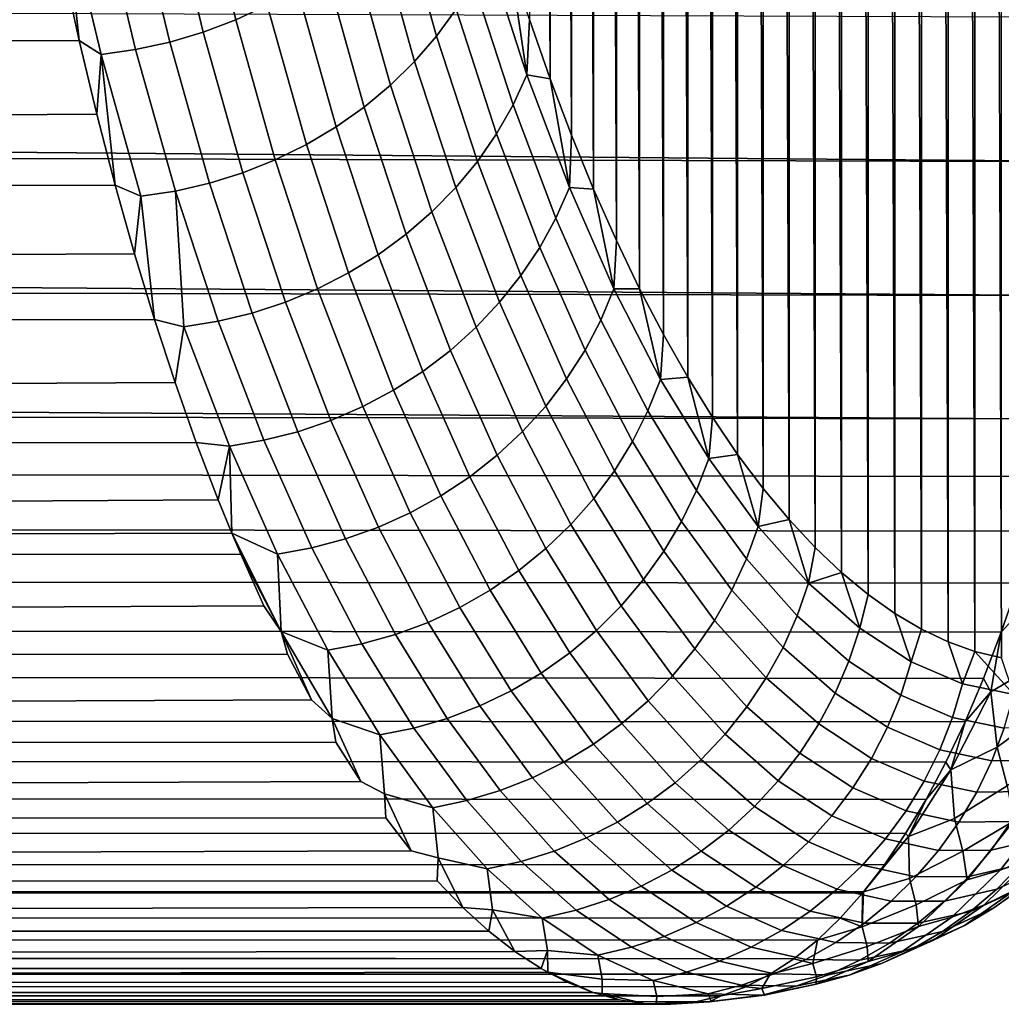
# Model space of a CAD drawing. Header units: metres. Extents: x -29 to 117, y -464 to 29.
# Tile 340 of 362: x 111.53 to 115.21, y -28.25 to -24.56. Entities that reach past the tile are written whole.
import ezdxf

# ---------------------------------------------------------------- set-up
doc = ezdxf.new("R2010")
doc.units = ezdxf.units.M
doc.layers.add('solid_24_501_056_XXX', color=7, linetype='CONTINUOUS')

msp = doc.modelspace()

# ---------------------------------------------------------------- linework, layer by layer
at = {"layer": 'solid_24_501_056_XXX'}
for points in [[(115.208794, 3.337078, 78.779305), (115.108986, 2.775781, 78.854164), (115.208595, -26.95191, 53.364899)], [(115.108986, 2.775781, 78.854164), (115.008987, 2.214012, 78.917091), (115.108803, -26.928143, 53.930595)], [(115.108986, 2.775781, 78.854164), (115.108803, -26.928143, 53.930595), (115.208595, -26.95191, 53.364899)], [(115.008987, 2.214012, 78.917091), (114.908722, 1.650719, 78.968246), (115.008812, -26.892551, 54.494686)], [(115.008987, 2.214012, 78.917091), (115.008812, -26.892551, 54.494686), (115.108803, -26.928143, 53.930595)], [(114.908722, 1.650719, 78.968246), (114.808456, 1.086612, 79.007622), (114.908569, -26.845102, 55.058231)], [(114.908722, 1.650719, 78.968246), (114.908569, -26.845102, 55.058231), (115.008812, -26.892551, 54.494686)], [(114.808456, 1.086612, 79.007622), (114.708488, 0.522768, 79.035164), (114.808304, -26.78591, 55.620537)], [(114.808456, 1.086612, 79.007622), (114.808304, -26.78591, 55.620537), (114.908569, -26.845102, 55.058231)], [(114.708488, 0.522768, 79.035164), (114.609093, -0.04015, 79.050827), (114.708351, -26.715113, 56.180531)], [(114.708488, 0.522768, 79.035164), (114.708351, -26.715113, 56.180531), (114.808304, -26.78591, 55.620537)], [(114.609093, -0.04015, 79.050827), (114.510216, -0.603203, 79.054634), (114.608971, -26.632782, 56.737553)], [(114.609093, -0.04015, 79.050827), (114.608971, -26.632782, 56.737553), (114.708351, -26.715113, 56.180531)], [(114.510216, -0.603203, 79.054634), (114.412109, -1.165647, 79.046677), (114.510109, -26.538754, 57.292656)], [(114.510216, -0.603203, 79.054634), (114.510109, -26.538754, 57.292656), (114.608971, -26.632782, 56.737553)], [(114.412109, -1.165647, 79.046677), (114.315071, -1.726443, 79.027054), (114.41201, -26.433247, 57.845123)], [(114.412109, -1.165647, 79.046677), (114.41201, -26.433247, 57.845123), (114.510109, -26.538754, 57.292656)], [(114.315071, -1.726443, 79.027054), (114.21933, -2.285019, 78.995811), (114.31498, -26.31654, 58.393944)], [(114.315071, -1.726443, 79.027054), (114.31498, -26.31654, 58.393944), (114.41201, -26.433247, 57.845123)], [(114.21933, -2.285019, 78.995811), (114.124863, -2.842374, 78.952843), (114.219246, -26.188776, 58.938568)], [(114.21933, -2.285019, 78.995811), (114.219246, -26.188776, 58.938568), (114.31498, -26.31654, 58.393944)], [(114.124863, -2.842374, 78.952843), (114.031906, -3.397768, 78.898346), (114.124786, -26.049675, 59.479961)], [(114.124863, -2.842374, 78.952843), (114.124786, -26.049675, 59.479961), (114.219246, -26.188776, 58.938568)], [(114.031906, -3.397768, 78.898346), (113.940712, -3.950241, 78.832558), (114.03183, -25.899561, 60.017426)], [(114.031906, -3.397768, 78.898346), (114.03183, -25.899561, 60.017426), (114.124786, -26.049675, 59.479961)], [(113.940712, -3.950241, 78.832558), (113.851479, -4.499325, 78.755569), (113.940643, -25.738831, 60.550056)], [(113.940712, -3.950241, 78.832558), (113.940643, -25.738831, 60.550056), (114.03183, -25.899561, 60.017426)], [(113.851479, -4.499325, 78.755569), (113.764221, -5.045886, 78.667191), (113.85141, -25.567663, 61.077415)], [(113.851479, -4.499325, 78.755569), (113.85141, -25.567663, 61.077415), (113.940643, -25.738831, 60.550056)], [(113.764221, -5.045886, 78.667191), (113.679115, -5.589279, 78.567688), (113.764153, -25.385708, 61.600311)], [(113.764221, -5.045886, 78.667191), (113.764153, -25.385708, 61.600311), (113.85141, -25.567663, 61.077415)], [(113.679115, -5.589279, 78.567688), (113.596367, -6.128709, 78.457413), (113.679054, -25.193359, 62.118168)], [(113.679115, -5.589279, 78.567688), (113.679054, -25.193359, 62.118168), (113.764153, -25.385708, 61.600311)], [(113.596367, -6.128709, 78.457413), (113.516136, -6.66386, 78.336472), (113.596313, -24.991076, 62.630245)], [(113.596367, -6.128709, 78.457413), (113.596313, -24.991076, 62.630245), (113.679054, -25.193359, 62.118168)], [(113.516136, -6.66386, 78.336472), (113.438454, -7.195427, 78.204613), (113.516083, -24.779037, 63.136261)], [(113.516136, -6.66386, 78.336472), (113.516083, -24.779037, 63.136261), (113.596313, -24.991076, 62.630245)], [(113.438454, -7.195427, 78.204613), (113.4384, -24.55687, 63.636852), (113.516083, -24.779037, 63.136261)], [(112.200508, -23.992147, 66.713036), (112.336205, -24.558538, 65.735954), (112.453941, -24.503006, 65.72123), (112.318886, -23.938826, 66.695602)], [(112.077843, -24.036663, 66.724548), (112.214096, -24.605097, 65.745094), (112.336205, -24.558538, 65.735954), (112.200508, -23.992147, 66.713036)], [(112.947083, -24.10778, 65.56913), (113.089577, -24.618908, 64.591774), (113.162666, -24.517925, 64.551498), (113.021332, -24.009449, 65.524643)], [(111.951828, -24.072037, 66.730064), (112.088547, -24.642328, 65.748566), (112.214096, -24.605097, 65.745094), (112.077843, -24.036663, 66.724548)], [(61.247761, -24.721674, 65.680618), (111.686142, -24.349825, 66.3321), (111.62619, -24.054173, 66.823013), (61.163151, -24.141781, 66.679871)], [(111.823418, -24.097996, 66.729523), (111.96051, -24.669949, 65.746361), (112.088547, -24.642328, 65.748566), (111.951828, -24.072037, 66.730064)], [(111.693489, -24.114353, 66.722931), (111.686142, -24.349825, 66.3321), (111.749367, -24.635986, 65.834351)], [(111.693489, -24.114353, 66.722931), (111.830841, -24.687757, 65.738472), (111.96051, -24.669949, 65.746361), (111.823418, -24.097996, 66.729523)], [(111.693489, -24.114353, 66.722931), (111.749367, -24.635986, 65.834351), (111.830841, -24.687757, 65.738472)], [(112.863792, -24.200577, 65.609306), (113.007401, -24.714312, 64.627922), (113.089577, -24.618908, 64.591774), (112.947083, -24.10778, 65.56913)], [(112.77211, -24.28713, 65.644852), (112.916756, -24.80341, 64.659653), (113.007401, -24.714312, 64.627922), (112.863792, -24.200577, 65.609306)], [(112.672722, -24.366783, 65.675507), (112.818336, -24.885525, 64.686722), (112.916756, -24.80341, 64.659653), (112.77211, -24.28713, 65.644852)], [(113.226097, -24.412134, 64.507385), (113.376907, -24.877514, 63.519665), (113.428871, -24.765247, 63.476566), (113.279404, -24.302343, 64.459778)], [(113.279404, -24.302343, 64.459778), (113.428871, -24.765247, 63.476566), (113.363403, -24.324999, 64.131523)], [(113.428871, -24.765247, 63.476566), (113.4384, -24.55687, 63.636852), (113.363403, -24.324999, 64.131523)], [(61.247761, -24.721674, 65.680618), (111.749367, -24.635986, 65.834351), (111.686142, -24.349825, 66.3321)], [(65.912186, -24.369946, 37.709641), (115.698448, -24.548477, 38.018429), (115.6269, -25.090769, 39.016308), (65.786819, -24.663923, 38.223019)], [(112.566399, -24.438925, 65.701027), (112.712898, -24.960026, 64.708939), (112.818336, -24.885525, 64.686722), (112.672722, -24.366783, 65.675507)], [(113.162666, -24.517925, 64.551498), (113.314774, -24.985785, 63.559391), (113.376907, -24.877514, 63.519665), (113.226097, -24.412134, 64.507385)], [(112.453941, -24.503006, 65.72123), (112.601242, -25.026348, 64.72612), (112.712898, -24.960026, 64.708939), (112.566399, -24.438925, 65.701027)], [(112.336205, -24.558538, 65.735954), (112.484215, -25.083984, 64.738136), (112.601242, -25.026348, 64.72612), (112.453941, -24.503006, 65.72123)], [(113.089577, -24.618908, 64.591774), (113.242935, -25.089231, 63.59544), (113.314774, -24.985785, 63.559391), (113.162666, -24.517925, 64.551498)], [(112.214096, -24.605097, 65.745094), (112.362717, -25.132496, 64.744904), (112.484215, -25.083984, 64.738136), (112.336205, -24.558538, 65.735954)], [(113.428871, -24.765247, 63.476566), (113.516083, -24.779037, 63.136261), (113.4384, -24.55687, 63.636852)], [(112.088547, -24.642328, 65.748566), (112.237663, -25.171513, 64.746361), (112.362717, -25.132496, 64.744904), (112.214096, -24.605097, 65.745094)], [(61.341938, -25.260645, 64.657646), (111.81559, -24.912502, 65.329903), (111.749367, -24.635986, 65.834351), (61.247761, -24.721674, 65.680618)], [(111.830841, -24.687757, 65.738472), (111.749367, -24.635986, 65.834351), (111.81559, -24.912502, 65.329903)], [(111.96051, -24.669949, 65.746361), (112.110023, -25.200735, 64.7425), (112.237663, -25.171513, 64.746361), (112.088547, -24.642328, 65.748566)], [(113.007401, -24.714312, 64.627922), (113.161942, -25.187069, 63.627533), (113.242935, -25.089231, 63.59544), (113.089577, -24.618908, 64.591774)], [(65.661858, -24.947042, 38.742359), (65.786819, -24.663923, 38.223019), (115.6269, -25.090769, 39.016308)], [(111.830841, -24.687757, 65.738472), (111.980637, -25.219957, 64.733345), (112.110023, -25.200735, 64.7425), (111.96051, -24.669949, 65.746361)], [(111.830841, -24.687757, 65.738472), (111.81559, -24.912502, 65.329903), (111.884552, -25.17922, 64.818886)], [(111.830841, -24.687757, 65.738472), (111.884552, -25.17922, 64.818886), (111.980637, -25.219957, 64.733345)], [(112.916756, -24.80341, 64.659653), (113.072418, -25.278547, 63.655434), (113.161942, -25.187069, 63.627533), (113.007401, -24.714312, 64.627922)], [(113.376907, -24.877514, 63.519665), (113.5373, -25.301943, 62.51466), (113.587845, -25.187401, 62.476089), (113.428871, -24.765247, 63.476566)], [(113.428871, -24.765247, 63.476566), (113.587845, -25.187401, 62.476089), (113.516083, -24.779037, 63.136261)], [(113.587845, -25.187401, 62.476089), (113.596313, -24.991076, 62.630245), (113.516083, -24.779037, 63.136261)], [(112.818336, -24.885525, 64.686722), (112.975037, -25.36297, 63.678917), (113.072418, -25.278547, 63.655434), (112.916756, -24.80341, 64.659653)], [(112.712898, -24.960026, 64.708939), (112.870552, -25.439693, 63.697815), (112.975037, -25.36297, 63.678917), (112.818336, -24.885525, 64.686722)], [(113.314774, -24.985785, 63.559391), (113.476547, -25.412498, 62.549976), (113.5373, -25.301943, 62.51466), (113.376907, -24.877514, 63.519665)], [(61.341938, -25.260645, 64.657646), (111.884552, -25.17922, 64.818886), (111.81559, -24.912502, 65.329903)], [(65.661858, -24.947042, 38.742359), (115.6269, -25.090769, 39.016308), (115.541519, -25.593637, 40.037579), (65.537483, -25.219164, 39.267387)], [(112.601242, -25.026348, 64.72612), (112.75975, -25.508133, 63.711979), (112.870552, -25.439693, 63.697815), (112.712898, -24.960026, 64.708939)], [(113.242935, -25.089231, 63.59544), (113.406029, -25.518225, 62.581772), (113.476547, -25.412498, 62.549976), (113.314774, -24.985785, 63.559391)], [(113.587845, -25.187401, 62.476089), (113.679054, -25.193359, 62.118168), (113.596313, -24.991076, 62.630245)], [(112.484215, -25.083984, 64.738136), (112.643478, -25.567764, 63.721302), (112.75975, -25.508133, 63.711979), (112.601242, -25.026348, 64.72612)], [(112.362717, -25.132496, 64.744904), (112.522629, -25.618135, 63.725708), (112.643478, -25.567764, 63.721302), (112.484215, -25.083984, 64.738136)], [(113.161942, -25.187069, 63.627533), (113.326294, -25.618317, 62.609802), (113.406029, -25.518225, 62.581772), (113.242935, -25.089231, 63.59544)], [(112.237663, -25.171513, 64.746361), (112.398117, -25.658861, 63.72517), (112.522629, -25.618135, 63.725708), (112.362717, -25.132496, 64.744904)], [(61.445564, -25.757694, 63.612606), (111.956535, -25.435974, 64.301453), (111.884552, -25.17922, 64.818886), (61.341938, -25.260645, 64.657646)], [(111.980637, -25.219957, 64.733345), (111.884552, -25.17922, 64.818886), (111.956535, -25.435974, 64.301453)], [(112.110023, -25.200735, 64.7425), (112.270897, -25.689631, 63.719692), (112.398117, -25.658861, 63.72517), (112.237663, -25.171513, 64.746361)], [(113.072418, -25.278547, 63.655434), (113.237953, -25.712009, 62.633858), (113.326294, -25.618317, 62.609802), (113.161942, -25.187069, 63.627533)], [(113.5373, -25.301943, 62.51466), (113.706154, -25.684923, 61.493996), (113.755203, -25.568308, 61.459984), (113.587845, -25.187401, 62.476089)], [(113.587845, -25.187401, 62.476089), (113.755203, -25.568308, 61.459984), (113.679054, -25.193359, 62.118168)], [(113.755203, -25.568308, 61.459984), (113.764153, -25.385708, 61.600311), (113.679054, -25.193359, 62.118168)], [(65.413864, -25.48016, 39.79784), (65.537483, -25.219164, 39.267387), (115.541519, -25.593637, 40.037579)], [(111.980637, -25.219957, 64.733345), (111.956535, -25.435974, 64.301453), (112.031418, -25.682573, 63.777847)], [(112.110023, -25.200735, 64.7425), (111.980637, -25.219957, 64.733345), (112.031418, -25.682573, 63.777847), (112.141823, -25.710222, 63.709297)], [(112.141823, -25.710222, 63.709297), (112.270897, -25.689631, 63.719692), (112.110023, -25.200735, 64.7425)], [(112.975037, -25.36297, 63.678917), (113.141678, -25.798588, 62.653755), (113.237953, -25.712009, 62.633858), (113.072418, -25.278547, 63.655434)], [(113.476547, -25.412498, 62.549976), (113.646843, -25.797571, 61.524883), (113.706154, -25.684923, 61.493996), (113.5373, -25.301943, 62.51466)], [(112.870552, -25.439693, 63.697815), (113.038193, -25.877394, 62.669338), (113.141678, -25.798588, 62.653755), (112.975037, -25.36297, 63.678917)], [(113.406029, -25.518225, 62.581772), (113.577713, -25.90539, 61.552414), (113.646843, -25.797571, 61.524883), (113.476547, -25.412498, 62.549976)], [(113.755203, -25.568308, 61.459984), (113.85141, -25.567663, 61.077415), (113.764153, -25.385708, 61.600311)], [(61.445564, -25.757694, 63.612606), (112.031418, -25.682573, 63.777847), (111.956535, -25.435974, 64.301453)], [(112.75975, -25.508133, 63.711979), (112.928299, -25.947824, 62.680489), (113.038193, -25.877394, 62.669338), (112.870552, -25.439693, 63.697815)], [(65.413864, -25.48016, 39.79784), (115.541519, -25.593637, 40.037579), (115.443054, -26.056278, 41.081444), (65.290939, -25.729931, 40.333488)], [(112.643478, -25.567764, 63.721302), (112.812828, -26.009342, 62.687126), (112.928299, -25.947824, 62.680489), (112.75975, -25.508133, 63.711979)], [(113.326294, -25.618317, 62.609802), (113.499298, -26.007561, 61.576374), (113.577713, -25.90539, 61.552414), (113.406029, -25.518225, 62.581772)], [(112.522629, -25.618135, 63.725708), (112.692665, -26.061478, 62.689198), (112.812828, -26.009342, 62.687126), (112.643478, -25.567764, 63.721302)], [(113.706154, -25.684923, 61.493996), (113.882332, -26.025986, 60.459301), (113.929825, -25.907497, 60.429867), (113.755203, -25.568308, 61.459984)], [(113.755203, -25.568308, 61.459984), (113.929825, -25.907497, 60.429867), (113.85141, -25.567663, 61.077415)], [(113.929825, -25.907497, 60.429867), (113.940643, -25.738831, 60.550056), (113.85141, -25.567663, 61.077415)], [(112.398117, -25.658861, 63.72517), (112.568726, -26.103836, 62.686684), (112.692665, -26.061478, 62.689198), (112.522629, -25.618135, 63.725708)], [(113.237953, -25.712009, 62.633858), (113.412201, -26.1033, 61.596584), (113.499298, -26.007561, 61.576374), (113.326294, -25.618317, 62.609802)], [(112.270897, -25.689631, 63.719692), (112.441956, -26.136091, 62.679607), (112.568726, -26.103836, 62.686684), (112.398117, -25.658861, 63.72517)], [(61.558483, -26.211903, 62.547153), (112.108826, -25.918825, 63.248302), (112.031418, -25.682573, 63.777847), (61.445564, -25.757694, 63.612606)], [(112.141823, -25.710222, 63.709297), (112.031418, -25.682573, 63.777847), (112.108826, -25.918825, 63.248302)], [(112.313202, -26.158014, 62.668011), (112.141823, -25.710222, 63.709297), (112.108826, -25.918825, 63.248302), (112.188446, -26.144548, 62.713062)], [(112.141823, -25.710222, 63.709297), (112.313202, -26.158014, 62.668011), (112.441956, -26.136091, 62.679607), (112.270897, -25.689631, 63.719692)], [(113.141678, -25.798588, 62.653755), (113.31707, -26.191881, 61.612888), (113.412201, -26.1033, 61.596584), (113.237953, -25.712009, 62.633858)], [(113.646843, -25.797571, 61.524883), (113.824516, -26.14053, 60.485748), (113.882332, -26.025986, 60.459301), (113.706154, -25.684923, 61.493996)], [(65.168663, -25.968382, 40.874107), (65.290939, -25.729931, 40.333488), (115.443054, -26.056278, 41.081444)], [(113.929825, -25.907497, 60.429867), (114.03183, -25.899561, 60.017426), (113.940643, -25.738831, 60.550056)], [(113.038193, -25.877394, 62.669338), (113.214645, -26.272627, 61.625164), (113.31707, -26.191881, 61.612888), (113.141678, -25.798588, 62.653755)], [(113.577713, -25.90539, 61.552414), (113.756836, -26.250254, 60.508999), (113.824516, -26.14053, 60.485748), (113.646843, -25.797571, 61.524883)], [(112.928299, -25.947824, 62.680489), (113.105705, -26.344923, 61.633316), (113.214645, -26.272627, 61.625164), (113.038193, -25.877394, 62.669338)], [(113.929825, -25.907497, 60.429867), (114.110527, -26.204632, 59.387318), (114.03183, -25.899561, 60.017426)], [(114.110527, -26.204632, 59.387318), (114.124786, -26.049675, 59.479961), (114.03183, -25.899561, 60.017426)], [(61.558483, -26.211903, 62.547153), (112.188446, -26.144548, 62.713062), (112.108826, -25.918825, 63.248302)], [(113.499298, -26.007561, 61.576374), (113.679794, -26.354324, 60.528885), (113.756836, -26.250254, 60.508999), (113.577713, -25.90539, 61.552414)], [(113.882332, -26.025986, 60.459301), (114.064636, -26.324791, 59.412159), (114.110527, -26.204632, 59.387318), (113.929825, -25.907497, 60.429867)], [(65.168663, -25.968382, 40.874107), (115.443054, -26.056278, 41.081444), (115.388863, -26.272141, 41.611332), (65.047188, -26.195406, 41.419422)], [(112.812828, -26.009342, 62.687126), (112.991074, -26.408215, 61.63728), (113.105705, -26.344923, 61.633316), (112.928299, -25.947824, 62.680489)], [(112.692665, -26.061478, 62.689198), (112.871635, -26.462023, 61.637032), (112.991074, -26.408215, 61.63728), (112.812828, -26.009342, 62.687126)], [(113.412201, -26.1033, 61.596584), (113.593979, -26.451946, 60.545246), (113.679794, -26.354324, 60.528885), (113.499298, -26.007561, 61.576374)], [(113.824516, -26.14053, 60.485748), (114.008377, -26.441034, 59.434147), (114.064636, -26.324791, 59.412159), (113.882332, -26.025986, 60.459301)], [(112.568726, -26.103836, 62.686684), (112.748291, -26.505934, 61.632568), (112.871635, -26.462023, 61.637032), (112.692665, -26.061478, 62.689198)], [(114.110527, -26.204632, 59.387318), (114.219246, -26.188776, 58.938568), (114.124786, -26.049675, 59.479961)], [(112.441956, -26.136091, 62.679607), (112.621986, -26.539616, 61.623924), (112.748291, -26.505934, 61.632568), (112.568726, -26.103836, 62.686684)], [(113.31707, -26.191881, 61.612888), (113.500053, -26.542376, 60.557964), (113.593979, -26.451946, 60.545246), (113.412201, -26.1033, 61.596584)], [(61.68055, -26.622402, 61.463009), (112.270638, -26.359629, 62.172237), (112.188446, -26.144548, 62.713062), (61.558483, -26.211903, 62.547153)], [(112.313202, -26.158014, 62.668011), (112.188446, -26.144548, 62.713062), (112.270638, -26.359629, 62.172237)], [(112.313202, -26.158014, 62.668011), (112.270638, -26.359629, 62.172237), (112.321541, -26.484478, 61.842522)], [(112.313202, -26.158014, 62.668011), (112.493568, -26.562826, 61.611156), (112.621986, -26.539616, 61.623924), (112.441956, -26.136091, 62.679607)], [(112.313202, -26.158014, 62.668011), (112.321541, -26.484478, 61.842522), (112.493568, -26.562826, 61.611156)], [(113.756836, -26.250254, 60.508999), (113.942177, -26.552479, 59.453117), (114.008377, -26.441034, 59.434147), (113.824516, -26.14053, 60.485748)], [(65.047188, -26.195406, 41.419422), (115.388863, -26.272141, 41.611332), (115.331566, -26.477552, 42.146355), (64.926682, -26.410898, 41.969154)], [(113.214645, -26.272627, 61.625164), (113.398727, -26.62492, 60.56694), (113.500053, -26.542376, 60.557964), (113.31707, -26.191881, 61.612888)], [(114.110527, -26.204632, 59.387318), (114.296112, -26.459419, 58.333889), (114.219246, -26.188776, 58.938568)], [(114.296112, -26.459419, 58.333889), (114.31498, -26.31654, 58.393944), (114.219246, -26.188776, 58.938568)], [(114.064636, -26.324791, 59.412159), (114.251854, -26.581049, 58.354126), (114.296112, -26.459419, 58.333889), (114.110527, -26.204632, 59.387318)], [(113.679794, -26.354324, 60.528885), (113.866554, -26.658274, 59.468922), (113.942177, -26.552479, 59.453117), (113.756836, -26.250254, 60.508999)], [(113.105705, -26.344923, 61.633316), (113.290771, -26.698954, 60.572105), (113.398727, -26.62492, 60.56694), (113.214645, -26.272627, 61.625164)], [(114.008377, -26.441034, 59.434147), (114.197189, -26.698801, 58.371651), (114.251854, -26.581049, 58.354126), (114.064636, -26.324791, 59.412159)], [(114.296112, -26.459419, 58.333889), (114.41201, -26.433247, 57.845123), (114.31498, -26.31654, 58.393944)], [(61.68055, -26.622402, 61.463009), (112.321541, -26.484478, 61.842522), (112.270638, -26.359629, 62.172237)], [(112.991074, -26.408215, 61.63728), (113.177017, -26.763908, 60.573418), (113.290771, -26.698954, 60.572105), (113.105705, -26.344923, 61.633316)], [(113.593979, -26.451946, 60.545246), (113.782066, -26.75761, 59.481438), (113.866554, -26.658274, 59.468922), (113.679794, -26.354324, 60.528885)], [(64.926682, -26.410898, 41.969154), (115.331566, -26.477552, 42.146355), (115.271339, -26.672405, 42.686398), (64.807098, -26.614782, 42.523071)], [(112.871635, -26.462023, 61.637032), (113.058319, -26.819292, 60.570873), (113.177017, -26.763908, 60.573418), (112.991074, -26.408215, 61.63728)], [(113.500053, -26.542376, 60.557964), (113.689377, -26.849731, 59.490578), (113.782066, -26.75761, 59.481438), (113.593979, -26.451946, 60.545246)], [(113.942177, -26.552479, 59.453117), (114.132515, -26.811777, 58.38633), (114.197189, -26.698801, 58.371651), (114.008377, -26.441034, 59.434147)], [(114.296112, -26.459419, 58.333889), (114.485367, -26.671576, 57.271145), (114.41201, -26.433247, 57.845123)], [(114.485367, -26.671576, 57.271145), (114.510109, -26.538754, 57.292656), (114.41201, -26.433247, 57.845123)], [(61.68055, -26.622402, 61.463009), (112.355225, -26.563883, 61.626099), (112.321541, -26.484478, 61.842522)], [(112.506256, -26.853649, 60.784767), (112.321541, -26.484478, 61.842522), (112.355225, -26.563883, 61.626099)], [(112.506256, -26.853649, 60.784767), (112.493568, -26.562826, 61.611156), (112.321541, -26.484478, 61.842522)], [(112.748291, -26.505934, 61.632568), (112.9356, -26.864679, 60.564484), (113.058319, -26.819292, 60.570873), (112.871635, -26.462023, 61.637032)], [(114.251854, -26.581049, 58.354126), (114.442787, -26.794474, 57.286766), (114.485367, -26.671576, 57.271145), (114.296112, -26.459419, 58.333889)], [(112.621986, -26.539616, 61.623924), (112.809784, -26.899727, 60.554306), (112.9356, -26.864679, 60.564484), (112.748291, -26.505934, 61.632568)], [(61.811581, -26.988411, 60.361847), (112.441757, -26.757114, 61.074997), (112.355225, -26.563883, 61.626099), (61.68055, -26.622402, 61.463009)], [(112.506256, -26.853649, 60.784767), (112.355225, -26.563883, 61.626099), (112.441757, -26.757114, 61.074997)], [(112.493568, -26.562826, 61.611156), (112.681717, -26.924181, 60.540398), (112.809784, -26.899727, 60.554306), (112.621986, -26.539616, 61.623924)], [(112.506256, -26.853649, 60.784767), (112.681717, -26.924181, 60.540398), (112.493568, -26.562826, 61.611156)], [(113.398727, -26.62492, 60.56694), (113.58918, -26.933933, 59.496262), (113.689377, -26.849731, 59.490578), (113.500053, -26.542376, 60.557964)], [(113.866554, -26.658274, 59.468922), (114.058334, -26.919117, 58.398056), (114.132515, -26.811777, 58.38633), (113.942177, -26.552479, 59.453117)], [(114.485367, -26.671576, 57.271145), (114.608971, -26.632782, 56.737553), (114.510109, -26.538754, 57.292656)], [(114.197189, -26.698801, 58.371651), (114.389732, -26.91354, 57.29982), (114.442787, -26.794474, 57.286766), (114.251854, -26.581049, 58.354126)], [(64.807098, -26.614782, 42.523071), (115.271339, -26.672405, 42.686398), (115.208, -26.85655, 43.231232), (64.688377, -26.806986, 43.080933)], [(113.290771, -26.698954, 60.572105), (113.482246, -27.009577, 59.498455), (113.58918, -26.933933, 59.496262), (113.398727, -26.62492, 60.56694)], [(114.485367, -26.671576, 57.271145), (114.677101, -26.840876, 56.200634), (114.608971, -26.632782, 56.737553)], [(114.677101, -26.840876, 56.200634), (114.708351, -26.715113, 56.180531), (114.608971, -26.632782, 56.737553)], [(113.782066, -26.75761, 59.481438), (113.97522, -27.02, 58.406731), (114.058334, -26.919117, 58.398056), (113.866554, -26.658274, 59.468922)], [(114.442787, -26.794474, 57.286766), (114.636208, -26.964846, 56.211628), (114.677101, -26.840876, 56.200634), (114.485367, -26.671576, 57.271145)], [(115.307838, -26.747679, 42.908684), (115.208, -26.85655, 43.231232), (115.271339, -26.672405, 42.686398)], [(113.177017, -26.763908, 60.573418), (113.369392, -27.076084, 59.497135), (113.482246, -27.009577, 59.498455), (113.290771, -26.698954, 60.572105)], [(114.132515, -26.811777, 58.38633), (114.326614, -27.027863, 57.310207), (114.389732, -26.91354, 57.29982), (114.197189, -26.698801, 58.371651)], [(114.677101, -26.840876, 56.200634), (114.870087, -26.967178, 55.123878), (114.808304, -26.78591, 55.620537), (114.708351, -26.715113, 56.180531)], [(115.342339, -26.977213, 43.647308), (115.168678, -27.080467, 43.951626), (115.208, -26.85655, 43.231232), (115.307838, -26.747679, 42.908684)], [(112.506256, -26.853649, 60.784767), (112.441757, -26.757114, 61.074997), (61.811581, -26.988411, 60.361847), (112.529884, -26.939154, 60.519253)], [(113.058319, -26.819292, 60.570873), (113.251472, -27.132946, 59.492313), (113.369392, -27.076084, 59.497135), (113.177017, -26.763908, 60.573418)], [(113.689377, -26.849731, 59.490578), (113.883797, -27.113661, 58.412292), (113.97522, -27.02, 58.406731), (113.782066, -26.75761, 59.481438)], [(114.870087, -26.967178, 55.123878), (114.908569, -26.845102, 55.058231), (114.808304, -26.78591, 55.620537)], [(64.688377, -26.806986, 43.080933), (115.208, -26.85655, 43.231232), (115.141617, -27.02985, 43.780628), (64.570679, -26.987429, 43.642471)], [(112.9356, -26.864679, 60.564484), (113.129395, -27.179731, 59.484028), (113.251472, -27.132946, 59.492313), (113.058319, -26.819292, 60.570873)], [(114.058334, -26.919117, 58.398056), (114.253914, -27.136572, 57.317852), (114.326614, -27.027863, 57.310207), (114.132515, -26.811777, 58.38633)], [(114.389732, -26.91354, 57.29982), (114.584785, -27.08503, 56.220203), (114.636208, -26.964846, 56.211628), (114.442787, -26.794474, 57.286766)], [(112.506256, -26.853649, 60.784767), (112.529884, -26.939154, 60.519253), (112.620049, -27.109928, 59.95892)], [(112.506256, -26.853649, 60.784767), (112.620049, -27.109928, 59.95892), (112.697678, -27.179882, 59.71479)], [(112.506256, -26.853649, 60.784767), (112.697678, -27.179882, 59.71479), (112.681717, -26.924181, 60.540398)], [(113.58918, -26.933933, 59.496262), (113.78476, -27.199381, 58.414703), (113.883797, -27.113661, 58.412292), (113.689377, -26.849731, 59.490578)], [(114.636208, -26.964846, 56.211628), (114.830894, -27.092018, 55.130234), (114.870087, -26.967178, 55.123878), (114.677101, -26.840876, 56.200634)], [(114.870087, -26.967178, 55.123878), (115.063133, -27.050344, 54.0424), (115.008812, -26.892551, 54.494686), (114.908569, -26.845102, 55.058231)], [(115.168678, -27.080467, 43.951626), (115.141617, -27.02985, 43.780628), (115.208, -26.85655, 43.231232)], [(112.809784, -26.899727, 60.554306), (113.004074, -27.21608, 59.472343), (113.129395, -27.179731, 59.484028), (112.9356, -26.864679, 60.564484)], [(115.063133, -27.050344, 54.0424), (115.108803, -26.928143, 53.930595), (115.008812, -26.892551, 54.494686)], [(112.681717, -26.924181, 60.540398), (112.876366, -27.241735, 59.457329), (113.004074, -27.21608, 59.472343), (112.809784, -26.899727, 60.554306)], [(112.697678, -27.179882, 59.71479), (112.876366, -27.241735, 59.457329), (112.681717, -26.924181, 60.540398)], [(113.482246, -27.009577, 59.498455), (113.678871, -27.276506, 58.413937), (113.78476, -27.199381, 58.414703), (113.58918, -26.933933, 59.496262)], [(113.97522, -27.02, 58.406731), (114.17218, -27.238836, 57.322689), (114.253914, -27.136572, 57.317852), (114.058334, -26.919117, 58.398056)], [(114.326614, -27.027863, 57.310207), (114.523239, -27.200514, 56.226295), (114.584785, -27.08503, 56.220203), (114.389732, -26.91354, 57.29982)], [(115.063133, -27.050344, 54.0424), (115.255028, -27.090248, 52.957737), (115.108803, -26.928143, 53.930595)], [(115.255028, -27.090248, 52.957737), (115.208595, -26.95191, 53.364899), (115.108803, -26.928143, 53.930595)], [(61.951405, -27.30921, 59.24538), (112.620049, -27.109928, 59.95892), (112.529884, -26.939154, 60.519253), (61.811581, -26.988411, 60.361847)], [(114.584785, -27.08503, 56.220203), (114.781128, -27.213129, 55.134327), (114.830894, -27.092018, 55.130234), (114.636208, -26.964846, 56.211628)], [(114.830894, -27.092018, 55.130234), (115.025642, -27.175854, 54.044113), (115.063133, -27.050344, 54.0424), (114.870087, -26.967178, 55.123878)], [(64.570679, -26.987429, 43.642471), (115.141617, -27.02985, 43.780628), (115.072472, -27.192179, 44.3344), (64.454155, -27.156034, 44.207401)], [(115.168678, -27.080467, 43.951626), (115.342339, -26.977213, 43.647308), (115.386726, -27.143946, 44.278156), (115.192825, -27.287901, 44.718731)], [(113.369392, -27.076084, 59.497135), (113.566933, -27.344452, 58.410004), (113.678871, -27.276506, 58.413937), (113.482246, -27.009577, 59.498455)], [(113.883797, -27.113661, 58.412292), (114.082047, -27.333879, 57.324688), (114.17218, -27.238836, 57.322689), (113.97522, -27.02, 58.406731)], [(114.253914, -27.136572, 57.317852), (114.452034, -27.310415, 56.229858), (114.523239, -27.200514, 56.226295), (114.326614, -27.027863, 57.310207)], [(115.168678, -27.080467, 43.951626), (115.072472, -27.192179, 44.3344), (115.141617, -27.02985, 43.780628)], [(113.251472, -27.132946, 59.492313), (113.449806, -27.402697, 58.402931), (113.566933, -27.344452, 58.410004), (113.369392, -27.076084, 59.497135)], [(115.018974, -27.372168, 45.005318), (115.072472, -27.192179, 44.3344), (115.168678, -27.080467, 43.951626)], [(115.018974, -27.372168, 45.005318), (115.168678, -27.080467, 43.951626), (115.192825, -27.287901, 44.718731)], [(115.025642, -27.175854, 54.044113), (115.219223, -27.216228, 52.954796), (115.255028, -27.090248, 52.957737), (115.063133, -27.050344, 54.0424)], [(112.697678, -27.179882, 59.71479), (112.620049, -27.109928, 59.95892), (61.951405, -27.30921, 59.24538), (112.711998, -27.26927, 59.394337)], [(113.78476, -27.199381, 58.414703), (113.984192, -27.420973, 57.32383), (114.082047, -27.333879, 57.324688), (113.883797, -27.113661, 58.412292)], [(114.523239, -27.200514, 56.226295), (114.721161, -27.329586, 55.136124), (114.781128, -27.213129, 55.134327), (114.584785, -27.08503, 56.220203)], [(114.781128, -27.213129, 55.134327), (114.977516, -27.297695, 54.043716), (115.025642, -27.175854, 54.044113), (114.830894, -27.092018, 55.130234)], [(64.454155, -27.156034, 44.207401), (115.072472, -27.192179, 44.3344), (115.000801, -27.343422, 44.892372), (64.33876, -27.312752, 44.775482)], [(113.129395, -27.179731, 59.484028), (113.328377, -27.450798, 58.392776), (113.449806, -27.402697, 58.402931), (113.251472, -27.132946, 59.492313)], [(114.17218, -27.238836, 57.322689), (114.371704, -27.413895, 56.230865), (114.452034, -27.310415, 56.229858), (114.253914, -27.136572, 57.317852)], [(115.192825, -27.287901, 44.718731), (115.386726, -27.143946, 44.278156), (115.418159, -27.29978, 44.964821), (115.230209, -27.432724, 45.362843)], [(112.697678, -27.179882, 59.71479), (112.711998, -27.26927, 59.394337), (112.805229, -27.417007, 58.825958)], [(112.876366, -27.241735, 59.457329), (112.697678, -27.179882, 59.71479), (112.805229, -27.417007, 58.825958), (112.894539, -27.462954, 58.633938)], [(113.004074, -27.21608, 59.472343), (113.203583, -27.488388, 58.379616), (113.328377, -27.450798, 58.392776), (113.129395, -27.179731, 59.484028)], [(114.977516, -27.297695, 54.043716), (115.172737, -27.338608, 52.949905), (115.219223, -27.216228, 52.954796), (115.025642, -27.175854, 54.044113)], [(115.018974, -27.372168, 45.005318), (115.000801, -27.343422, 44.892372), (115.072472, -27.192179, 44.3344)], [(112.876366, -27.241735, 59.457329), (113.076241, -27.5152, 58.363529), (113.203583, -27.488388, 58.379616), (113.004074, -27.21608, 59.472343)], [(113.678871, -27.276506, 58.413937), (113.879364, -27.499454, 57.320126), (113.984192, -27.420973, 57.32383), (113.78476, -27.199381, 58.414703)], [(114.452034, -27.310415, 56.229858), (114.651451, -27.440502, 55.135609), (114.721161, -27.329586, 55.136124), (114.523239, -27.200514, 56.226295)], [(114.721161, -27.329586, 55.136124), (114.919128, -27.41494, 54.041214), (114.977516, -27.297695, 54.043716), (114.781128, -27.213129, 55.134327)], [(115.172737, -27.338608, 52.949905), (115.365608, -27.335823, 51.854439), (115.410477, -27.2131, 51.863823), (115.219223, -27.216228, 52.954796)], [(112.894539, -27.462954, 58.633938), (113.076241, -27.5152, 58.363529), (112.876366, -27.241735, 59.457329)], [(114.082047, -27.333879, 57.324688), (114.282875, -27.510166, 56.229309), (114.371704, -27.413895, 56.230865), (114.17218, -27.238836, 57.322689)], [(62.099796, -27.584116, 58.115414), (112.805229, -27.417007, 58.825958), (112.711998, -27.26927, 59.394337), (61.951405, -27.30921, 59.24538)], [(113.566933, -27.344452, 58.410004), (113.768372, -27.568726, 57.313595), (113.879364, -27.499454, 57.320126), (113.678871, -27.276506, 58.413937)], [(114.919128, -27.41494, 54.041214), (115.115921, -27.456451, 52.943108), (115.172737, -27.338608, 52.949905), (114.977516, -27.297695, 54.043716)], [(115.018974, -27.372168, 45.005318), (115.192825, -27.287901, 44.718731), (115.230209, -27.432724, 45.362843), (115.032997, -27.555672, 45.800117)], [(64.33876, -27.312752, 44.775482), (115.000801, -27.343422, 44.892372), (114.926323, -27.483459, 45.454338), (64.224442, -27.457527, 45.34647)], [(113.984192, -27.420973, 57.32383), (114.186211, -27.598492, 56.225201), (114.282875, -27.510166, 56.229309), (114.082047, -27.333879, 57.324688)], [(114.371704, -27.413895, 56.230865), (114.572533, -27.545031, 55.13279), (114.651451, -27.440502, 55.135609), (114.452034, -27.310415, 56.229858)], [(114.651451, -27.440502, 55.135609), (114.850922, -27.526693, 54.036629), (114.919128, -27.41494, 54.041214), (114.721161, -27.329586, 55.136124)], [(115.115921, -27.456451, 52.943108), (115.310349, -27.454079, 51.843338), (115.365608, -27.335823, 51.854439), (115.172737, -27.338608, 52.949905)], [(113.449806, -27.402697, 58.402931), (113.652046, -27.628256, 57.304298), (113.768372, -27.568726, 57.313595), (113.566933, -27.344452, 58.410004)], [(114.859596, -27.62245, 46.068169), (114.926323, -27.483459, 45.454338), (115.018974, -27.372168, 45.005318)], [(114.859596, -27.62245, 46.068169), (115.018974, -27.372168, 45.005318), (115.032997, -27.555672, 45.800117)], [(115.018974, -27.372168, 45.005318), (114.926323, -27.483459, 45.454338), (115.000801, -27.343422, 44.892372)], [(113.328377, -27.450798, 58.392776), (113.531281, -27.677595, 57.292301), (113.652046, -27.628256, 57.304298), (113.449806, -27.402697, 58.402931)], [(114.282875, -27.510166, 56.229309), (114.485016, -27.642374, 55.127686), (114.572533, -27.545031, 55.13279), (114.371704, -27.413895, 56.230865)], [(114.850922, -27.526693, 54.036629), (115.049217, -27.568863, 52.934444), (115.115921, -27.456451, 52.943108), (114.919128, -27.41494, 54.041214)], [(112.894539, -27.462954, 58.633938), (112.805229, -27.417007, 58.825958), (62.099796, -27.584116, 58.115414), (112.899338, -27.552999, 58.254189)], [(113.203583, -27.488388, 58.379616), (113.407005, -27.716362, 57.277691), (113.531281, -27.677595, 57.292301), (113.328377, -27.450798, 58.392776)], [(113.879364, -27.499454, 57.320126), (114.082466, -27.678202, 56.218571), (114.186211, -27.598492, 56.225201), (113.984192, -27.420973, 57.32383)], [(114.572533, -27.545031, 55.13279), (114.773422, -27.632101, 54.029987), (114.850922, -27.526693, 54.036629), (114.651451, -27.440502, 55.135609)], [(115.032997, -27.555672, 45.800117), (115.230209, -27.432724, 45.362843), (115.253944, -27.564972, 46.06612), (115.063774, -27.677837, 46.456612)], [(64.224442, -27.457527, 45.34647), (114.926323, -27.483459, 45.454338), (114.849182, -27.612162, 46.020046), (64.111351, -27.590307, 45.92009)], [(112.894539, -27.462954, 58.633938), (112.899338, -27.552999, 58.254189), (112.994835, -27.677206, 57.679028)], [(113.076241, -27.5152, 58.363529), (112.894539, -27.462954, 58.633938), (112.994835, -27.677206, 57.679028), (113.095596, -27.702583, 57.543739)], [(113.076241, -27.5152, 58.363529), (113.280037, -27.744286, 57.260571), (113.407005, -27.716362, 57.277691), (113.203583, -27.488388, 58.379616)], [(114.859596, -27.62245, 46.068169), (114.849182, -27.612162, 46.020046), (114.926323, -27.483459, 45.454338)], [(115.049217, -27.568863, 52.934444), (115.245117, -27.566969, 51.830608), (115.310349, -27.454079, 51.843338), (115.115921, -27.456451, 52.943108)], [(115.203888, -27.749775, 47.200691), (115.377266, -27.528683, 46.091953), (115.496475, -27.481844, 46.119484), (115.323547, -27.703419, 47.227047)], [(113.095596, -27.702583, 57.543739), (113.280037, -27.744286, 57.260571), (113.076241, -27.5152, 58.363529)], [(113.768372, -27.568726, 57.313595), (113.972412, -27.748684, 56.209469), (114.082466, -27.678202, 56.218571), (113.879364, -27.499454, 57.320126)], [(114.186211, -27.598492, 56.225201), (114.389557, -27.731789, 55.120338), (114.485016, -27.642374, 55.127686), (114.282875, -27.510166, 56.229309)], [(114.773422, -27.632101, 54.029987), (114.973114, -27.674982, 52.923992), (115.049217, -27.568863, 52.934444), (114.850922, -27.526693, 54.036629)], [(115.17041, -27.673632, 51.816349), (115.364105, -27.628035, 50.708607), (115.437447, -27.521, 50.726669), (115.245117, -27.566969, 51.830608)], [(62.256573, -27.812523, 56.973747), (112.994835, -27.677206, 57.679028), (112.899338, -27.552999, 58.254189), (62.099796, -27.584116, 58.115414)], [(114.485016, -27.642374, 55.127686), (114.687218, -27.73036, 54.021347), (114.773422, -27.632101, 54.029987), (114.572533, -27.545031, 55.13279)], [(114.859596, -27.62245, 46.068169), (115.032997, -27.555672, 45.800117), (115.063774, -27.677837, 46.456612), (114.86377, -27.780207, 46.889797)], [(115.080238, -27.785473, 47.175602), (115.253944, -27.564972, 46.06612), (115.377266, -27.528683, 46.091953), (115.203888, -27.749775, 47.200691)], [(64.111351, -27.590307, 45.92009), (114.849182, -27.612162, 46.020046), (114.769714, -27.729403, 46.589218), (63.999626, -27.711048, 46.496063)], [(113.652046, -27.628256, 57.304298), (113.856903, -27.809404, 56.197968), (113.972412, -27.748684, 56.209469), (113.768372, -27.568726, 57.313595)], [(114.082466, -27.678202, 56.218571), (114.286888, -27.812597, 55.110802), (114.389557, -27.731789, 55.120338), (114.186211, -27.598492, 56.225201)], [(114.973114, -27.674982, 52.923992), (115.17041, -27.673632, 51.816349), (115.245117, -27.566969, 51.830608), (115.049217, -27.568863, 52.934444)], [(115.063774, -27.677837, 46.456612), (115.253944, -27.564972, 46.06612), (115.080238, -27.785473, 47.175602)], [(113.531281, -27.677595, 57.292301), (113.736816, -27.859898, 56.184151), (113.856903, -27.809404, 56.197968), (113.652046, -27.628256, 57.304298)], [(114.687218, -27.73036, 54.021347), (114.888214, -27.774002, 52.911823), (114.973114, -27.674982, 52.923992), (114.773422, -27.632101, 54.029987)], [(114.859596, -27.62245, 46.068169), (114.691505, -27.831059, 47.138596), (114.769714, -27.729403, 46.589218)], [(114.859596, -27.62245, 46.068169), (114.86377, -27.780207, 46.889797), (114.691505, -27.831059, 47.138596)], [(114.859596, -27.62245, 46.068169), (114.769714, -27.729403, 46.589218), (114.849182, -27.612162, 46.020046)], [(115.0868, -27.773254, 51.800663), (115.281761, -27.7281, 50.689415), (115.364105, -27.628035, 50.708607), (115.17041, -27.673632, 51.816349)], [(114.389557, -27.731789, 55.120338), (114.592957, -27.820723, 54.010773), (114.687218, -27.73036, 54.021347), (114.485016, -27.642374, 55.127686)], [(114.888214, -27.774002, 52.911823), (115.0868, -27.773254, 51.800663), (115.17041, -27.673632, 51.816349), (114.973114, -27.674982, 52.923992)], [(115.142265, -27.88028, 48.341064), (115.323547, -27.703419, 47.227047), (115.438416, -27.646729, 47.25449), (115.257736, -27.824055, 48.36689)], [(115.191048, -27.820431, 50.669239), (115.382324, -27.731218, 49.556286), (115.471909, -27.638525, 49.579632), (115.281761, -27.7281, 50.689415)], [(113.095596, -27.702583, 57.543739), (112.994835, -27.677206, 57.679028), (62.256573, -27.812523, 56.973747), (113.091423, -27.789503, 57.100876)], [(63.999626, -27.711048, 46.496063), (114.769714, -27.729403, 46.589218), (114.691505, -27.831059, 47.138596), (63.889236, -27.819714, 47.074146)], [(113.095596, -27.702583, 57.543739), (113.091423, -27.789503, 57.100876), (113.188545, -27.889769, 56.520237)], [(113.280037, -27.744286, 57.260571), (113.095596, -27.702583, 57.543739), (113.188545, -27.889769, 56.520237), (113.299576, -27.898521, 56.445709)], [(113.407005, -27.716362, 57.277691), (113.613068, -27.899778, 56.168129), (113.736816, -27.859898, 56.184151), (113.531281, -27.677595, 57.292301)], [(113.972412, -27.748684, 56.209469), (114.177795, -27.884178, 55.099144), (114.286888, -27.812597, 55.110802), (114.082466, -27.678202, 56.218571)], [(114.86377, -27.780207, 46.889797), (115.063774, -27.677837, 46.456612), (115.080238, -27.785473, 47.175602), (114.88842, -27.879045, 47.557812)], [(115.022133, -27.926077, 48.315907), (115.203888, -27.749775, 47.200691), (115.323547, -27.703419, 47.227047), (115.142265, -27.88028, 48.341064)], [(115.180527, -27.890875, 49.50832), (115.367661, -27.757832, 48.393188), (115.471214, -27.682116, 48.419762), (115.28495, -27.815548, 49.532452)], [(113.280037, -27.744286, 57.260571), (113.486481, -27.928766, 56.150002), (113.613068, -27.899778, 56.168129), (113.407005, -27.716362, 57.277691)], [(113.299576, -27.898521, 56.445709), (113.486481, -27.928766, 56.150002), (113.280037, -27.744286, 57.260571)], [(114.286888, -27.812597, 55.110802), (114.491371, -27.902498, 53.998344), (114.592957, -27.820723, 54.010773), (114.389557, -27.731789, 55.120338)], [(114.592957, -27.820723, 54.010773), (114.795151, -27.865168, 52.898037), (114.888214, -27.774002, 52.911823), (114.687218, -27.73036, 54.021347)], [(114.994919, -27.865076, 51.783672), (115.191048, -27.820431, 50.669239), (115.281761, -27.7281, 50.689415), (115.0868, -27.773254, 51.800663)], [(115.092651, -27.904324, 50.648232), (115.28495, -27.815548, 49.532452), (115.382324, -27.731218, 49.556286), (115.191048, -27.820431, 50.669239)], [(113.856903, -27.809404, 56.197968), (114.063103, -27.945988, 55.085464), (114.177795, -27.884178, 55.099144), (113.972412, -27.748684, 56.209469)], [(114.88842, -27.879045, 47.557812), (114.686195, -27.961338, 47.986172), (114.691505, -27.831059, 47.138596), (114.86377, -27.780207, 46.889797)], [(114.795151, -27.865168, 52.898037), (114.994919, -27.865076, 51.783672), (115.0868, -27.773254, 51.800663), (114.888214, -27.774002, 52.911823)], [(114.898148, -27.961124, 48.291592), (115.080238, -27.785473, 47.175602), (115.203888, -27.749775, 47.200691), (115.022133, -27.926077, 48.315907)], [(115.069847, -27.956623, 49.484066), (115.257736, -27.824055, 48.36689), (115.367661, -27.757832, 48.393188), (115.180527, -27.890875, 49.50832)], [(62.421463, -27.993876, 55.822311), (113.188545, -27.889769, 56.520237), (113.091423, -27.789503, 57.100876), (62.256573, -27.812523, 56.973747)], [(63.889236, -27.819714, 47.074146), (114.688202, -27.835068, 47.161587), (114.604294, -27.929073, 47.737011), (63.780121, -27.916277, 47.654087)], [(63.889236, -27.819714, 47.074146), (114.691505, -27.831059, 47.138596), (114.688202, -27.835068, 47.161587)], [(113.736816, -27.859898, 56.184151), (113.943695, -27.997555, 55.069859), (114.063103, -27.945988, 55.085464), (113.856903, -27.809404, 56.197968)], [(114.177795, -27.884178, 55.099144), (114.383232, -27.975063, 53.984154), (114.491371, -27.902498, 53.998344), (114.286888, -27.812597, 55.110802)], [(114.491371, -27.902498, 53.998344), (114.694641, -27.947781, 52.882732), (114.795151, -27.865168, 52.898037), (114.592957, -27.820723, 54.010773)], [(114.88842, -27.879045, 47.557812), (115.080238, -27.785473, 47.175602), (114.898148, -27.961124, 48.291592)], [(114.89547, -27.948395, 51.765511), (115.092651, -27.904324, 50.648232), (115.191048, -27.820431, 50.669239), (114.994919, -27.865076, 51.783672)], [(114.98732, -27.979139, 50.626556), (115.180527, -27.890875, 49.50832), (115.28495, -27.815548, 49.532452), (115.092651, -27.904324, 50.648232)], [(114.686195, -27.961338, 47.986172), (114.604294, -27.929073, 47.737011), (114.688202, -27.835068, 47.161587)], [(114.686195, -27.961338, 47.986172), (114.688202, -27.835068, 47.161587), (114.691505, -27.831059, 47.138596)], [(114.953751, -28.012293, 49.459885), (115.142265, -27.88028, 48.341064), (115.257736, -27.824055, 48.36689), (115.069847, -27.956623, 49.484066)], [(62.421463, -27.993876, 55.822311), (113.28582, -27.977913, 55.937546), (113.188545, -27.889769, 56.520237)], [(113.299576, -27.898521, 56.445709), (113.188545, -27.889769, 56.520237), (113.28582, -27.977913, 55.937546)], [(113.613068, -27.899778, 56.168129), (113.820473, -28.038485, 55.052448), (113.943695, -27.997555, 55.069859), (113.736816, -27.859898, 56.184151)], [(114.063103, -27.945988, 55.085464), (114.269356, -28.037865, 53.968315), (114.383232, -27.975063, 53.984154), (114.177795, -27.884178, 55.099144)], [(114.686195, -27.961338, 47.986172), (114.88842, -27.879045, 47.557812), (114.898148, -27.961124, 48.291592), (114.705254, -28.036217, 48.664825)], [(114.694641, -27.947781, 52.882732), (114.89547, -27.948395, 51.765511), (114.994919, -27.865076, 51.783672), (114.795151, -27.865168, 52.898037)], [(114.83313, -28.057455, 49.435955), (115.022133, -27.926077, 48.315907), (115.142265, -27.88028, 48.341064), (114.953751, -28.012293, 49.459885)], [(114.875862, -28.044306, 50.604374), (115.069847, -27.956623, 49.484066), (115.180527, -27.890875, 49.50832), (114.98732, -27.979139, 50.626556)], [(63.780121, -27.916277, 47.654087), (114.604294, -27.929073, 47.737011), (114.518188, -28.011303, 48.315186), (63.672421, -28.00071, 48.235619)], [(113.299576, -27.898521, 56.445709), (113.28582, -27.977913, 55.937546), (113.383774, -28.053926, 55.352795)], [(113.486481, -27.928766, 56.150002), (113.299576, -27.898521, 56.445709), (113.383774, -28.053926, 55.352795), (113.505249, -28.050615, 55.341328)], [(113.486481, -27.928766, 56.150002), (113.694267, -28.068491, 55.033348), (113.820473, -28.038485, 55.052448), (113.613068, -27.899778, 56.168129)], [(113.505249, -28.050615, 55.341328), (113.694267, -28.068491, 55.033348), (113.486481, -27.928766, 56.150002)], [(114.383232, -27.975063, 53.984154), (114.587448, -28.021214, 52.866028), (114.694641, -27.947781, 52.882732), (114.491371, -27.902498, 53.998344)], [(114.686195, -27.961338, 47.986172), (114.518188, -28.011303, 48.315186), (114.604294, -27.929073, 47.737011)], [(114.708786, -28.091797, 49.412437), (114.898148, -27.961124, 48.291592), (115.022133, -27.926077, 48.315907), (114.83313, -28.057455, 49.435955)], [(114.789223, -28.022579, 51.746311), (114.98732, -27.979139, 50.626556), (115.092651, -27.904324, 50.648232), (114.89547, -27.948395, 51.765511)], [(113.943695, -27.997555, 55.069859), (114.150627, -28.090422, 53.950947), (114.269356, -28.037865, 53.968315), (114.063103, -27.945988, 55.085464)], [(114.705254, -28.036217, 48.664825), (114.501335, -28.098942, 49.087669), (114.518188, -28.011303, 48.315186), (114.686195, -27.961338, 47.986172)], [(114.587448, -28.021214, 52.866028), (114.789223, -28.022579, 51.746311), (114.89547, -27.948395, 51.765511), (114.694641, -27.947781, 52.882732)], [(114.705254, -28.036217, 48.664825), (114.898148, -27.961124, 48.291592), (114.708786, -28.091797, 49.412437)], [(114.759125, -28.099327, 50.58186), (114.953751, -28.012293, 49.459885), (115.069847, -27.956623, 49.484066), (114.875862, -28.044306, 50.604374)], [(62.594242, -28.127701, 54.663033), (113.383774, -28.053926, 55.352795), (113.28582, -27.977913, 55.937546), (62.421463, -27.993876, 55.822311)], [(63.672421, -28.00071, 48.235619), (114.518188, -28.011303, 48.315186), (114.430298, -28.081656, 48.895737), (63.595493, -28.054201, 48.657009)], [(113.820473, -28.038485, 55.052448), (114.027939, -28.132336, 53.932178), (114.150627, -28.090422, 53.950947), (113.943695, -27.997555, 55.069859)], [(114.269356, -28.037865, 53.968315), (114.474396, -28.084906, 52.848053), (114.587448, -28.021214, 52.866028), (114.383232, -27.975063, 53.984154)], [(114.676971, -28.087059, 51.726223), (114.875862, -28.044306, 50.604374), (114.98732, -27.979139, 50.626556), (114.789223, -28.022579, 51.746311)], [(113.694267, -28.068491, 55.033348), (113.902107, -28.163309, 53.912136), (114.027939, -28.132336, 53.932178), (113.820473, -28.038485, 55.052448)], [(114.150627, -28.090422, 53.950947), (114.356339, -28.138371, 52.828945), (114.474396, -28.084906, 52.848053), (114.269356, -28.037865, 53.968315)], [(114.501335, -28.098942, 49.087669), (114.430298, -28.081656, 48.895737), (114.518188, -28.011303, 48.315186)], [(114.474396, -28.084906, 52.848053), (114.676971, -28.087059, 51.726223), (114.789223, -28.022579, 51.746311), (114.587448, -28.021214, 52.866028)], [(114.501335, -28.098942, 49.087669), (114.705254, -28.036217, 48.664825), (114.708786, -28.091797, 49.412437), (114.515343, -28.149223, 49.776051)], [(114.638, -28.143784, 50.559181), (114.83313, -28.057455, 49.435955), (114.953751, -28.012293, 49.459885), (114.759125, -28.099327, 50.58186)], [(62.594242, -28.127701, 54.663033), (113.482071, -28.117735, 54.766411), (113.383774, -28.053926, 55.352795)], [(63.566273, -28.072994, 48.818459), (114.430298, -28.081656, 48.895737), (114.34095, -28.140038, 49.478333), (63.461639, -28.133116, 49.402363)], [(63.566273, -28.072994, 48.818459), (63.595493, -28.054201, 48.657009), (114.430298, -28.081656, 48.895737)], [(113.505249, -28.050615, 55.341328), (113.383774, -28.053926, 55.352795), (113.482071, -28.117735, 54.766411)], [(113.505249, -28.050615, 55.341328), (113.482071, -28.117735, 54.766411), (113.506836, -28.131886, 54.618397)], [(113.694267, -28.068491, 55.033348), (113.505249, -28.050615, 55.341328), (113.506836, -28.131886, 54.618397), (113.711342, -28.158714, 54.232071)], [(113.711342, -28.158714, 54.232071), (113.902107, -28.163309, 53.912136), (113.694267, -28.068491, 55.033348)], [(114.513298, -28.177362, 50.536488), (114.708786, -28.091797, 49.412437), (114.83313, -28.057455, 49.435955), (114.638, -28.143784, 50.559181)], [(114.559578, -28.141346, 51.705399), (114.759125, -28.099327, 50.58186), (114.875862, -28.044306, 50.604374), (114.676971, -28.087059, 51.726223)], [(62.774612, -28.213604, 53.497879), (113.506836, -28.131886, 54.618397), (113.482071, -28.117735, 54.766411), (62.594242, -28.127701, 54.663033)], [(114.027939, -28.132336, 53.932178), (114.234177, -28.1812, 52.808846), (114.356339, -28.138371, 52.828945), (114.150627, -28.090422, 53.950947)], [(114.515343, -28.149223, 49.776051), (114.310257, -28.192896, 50.192719), (114.34095, -28.140038, 49.478333), (114.501335, -28.098942, 49.087669)], [(114.501335, -28.098942, 49.087669), (114.34095, -28.140038, 49.478333), (114.430298, -28.081656, 48.895737)], [(114.356339, -28.138371, 52.828945), (114.559578, -28.141346, 51.705399), (114.676971, -28.087059, 51.726223), (114.474396, -28.084906, 52.848053)], [(114.437943, -28.185024, 51.683994), (114.638, -28.143784, 50.559181), (114.759125, -28.099327, 50.58186), (114.559578, -28.141346, 51.705399)], [(114.515343, -28.149223, 49.776051), (114.708786, -28.091797, 49.412437), (114.513298, -28.177362, 50.536488)], [(62.774612, -28.213604, 53.497879), (113.580139, -28.169277, 54.178936), (113.506836, -28.131886, 54.618397)], [(63.461639, -28.133116, 49.402363), (114.34095, -28.140038, 49.478333), (114.249718, -28.186394, 50.062893), (63.358471, -28.18107, 49.987076)], [(113.677628, -28.208529, 53.590813), (113.506836, -28.131886, 54.618397), (113.580139, -28.169277, 54.178936)], [(113.711342, -28.158714, 54.232071), (113.506836, -28.131886, 54.618397), (113.677628, -28.208529, 53.590813), (113.711121, -28.212603, 53.514103)], [(113.902107, -28.163309, 53.912136), (114.108727, -28.213095, 52.787891), (114.234177, -28.1812, 52.808846), (114.027939, -28.132336, 53.932178)], [(114.234177, -28.1812, 52.808846), (114.437943, -28.185024, 51.683994), (114.559578, -28.141346, 51.705399), (114.356339, -28.138371, 52.828945)], [(114.310257, -28.192896, 50.192719), (114.249718, -28.186394, 50.062893), (114.34095, -28.140038, 49.478333)], [(114.310257, -28.192896, 50.192719), (114.515343, -28.149223, 49.776051), (114.513298, -28.177362, 50.536488), (114.319809, -28.217966, 50.889904)], [(114.312866, -28.217787, 51.662159), (114.513298, -28.177362, 50.536488), (114.638, -28.143784, 50.559181), (114.437943, -28.185024, 51.683994)], [(62.774612, -28.213604, 53.497879), (113.677628, -28.208529, 53.590813), (113.580139, -28.169277, 54.178936)], [(63.358471, -28.18107, 49.987076), (114.249718, -28.186394, 50.062893), (114.15686, -28.220644, 50.649044), (63.256893, -28.216856, 50.572342)], [(113.711121, -28.212603, 53.514103), (113.916611, -28.222685, 53.119415), (113.902107, -28.163309, 53.912136), (113.711342, -28.158714, 54.232071)], [(113.916611, -28.222685, 53.119415), (114.108727, -28.213095, 52.787891), (113.902107, -28.163309, 53.912136)], [(114.108727, -28.213095, 52.787891), (114.312866, -28.217787, 51.662159), (114.437943, -28.185024, 51.683994), (114.234177, -28.1812, 52.808846)], [(114.310257, -28.192896, 50.192719), (114.15686, -28.220644, 50.649044), (114.249718, -28.186394, 50.062893)], [(114.319809, -28.217966, 50.889904), (114.513298, -28.177362, 50.536488), (114.312866, -28.217787, 51.662159)], [(62.962318, -28.251274, 52.328827), (113.775047, -28.2355, 53.002041), (113.677628, -28.208529, 53.590813), (62.774612, -28.213604, 53.497879)], [(63.256893, -28.216856, 50.572342), (114.15686, -28.220644, 50.649044), (114.062866, -28.242718, 51.236328), (63.157032, -28.240479, 51.15789)], [(113.711121, -28.212603, 53.514103), (113.677628, -28.208529, 53.590813), (113.775047, -28.2355, 53.002041)], [(113.711121, -28.212603, 53.514103), (113.775047, -28.2355, 53.002041), (113.872047, -28.250179, 52.413048)], [(113.916611, -28.222685, 53.119415), (113.711121, -28.212603, 53.514103), (113.872047, -28.250179, 52.413048), (113.913979, -28.249702, 52.407413)], [(113.913979, -28.249702, 52.407413), (114.119835, -28.242445, 52.00486), (114.108727, -28.213095, 52.787891), (113.916611, -28.222685, 53.119415)], [(114.114082, -28.243143, 51.299793), (114.062866, -28.242718, 51.236328), (114.15686, -28.220644, 50.649044)], [(114.119835, -28.242445, 52.00486), (114.312866, -28.217787, 51.662159), (114.108727, -28.213095, 52.787891)], [(114.319809, -28.217966, 50.889904), (114.114082, -28.243143, 51.299793), (114.15686, -28.220644, 50.649044), (114.310257, -28.192896, 50.192719)], [(114.114082, -28.243143, 51.299793), (114.319809, -28.217966, 50.889904), (114.312866, -28.217787, 51.662159), (114.119835, -28.242445, 52.00486)], [(62.962318, -28.251274, 52.328827), (113.872047, -28.250179, 52.413048), (113.775047, -28.2355, 53.002041)], [(63.058857, -28.251945, 51.743465), (113.968094, -28.252575, 51.824337), (113.872047, -28.250179, 52.413048), (62.962318, -28.251274, 52.328827)], [(63.157032, -28.240479, 51.15789), (114.062866, -28.242718, 51.236328), (113.968094, -28.252575, 51.824337), (63.058857, -28.251945, 51.743465)], [(113.913979, -28.249702, 52.407413), (113.872047, -28.250179, 52.413048), (113.968094, -28.252575, 51.824337)], [(113.913979, -28.249702, 52.407413), (114.114082, -28.243143, 51.299793), (114.119835, -28.242445, 52.00486)], [(113.913979, -28.249702, 52.407413), (113.968094, -28.252575, 51.824337), (114.114082, -28.243143, 51.299793)], [(114.114082, -28.243143, 51.299793), (113.968094, -28.252575, 51.824337), (114.062866, -28.242718, 51.236328)]]:
    msp.add_3dface(points, dxfattribs=at)

doc.saveas('drawing.dxf')
